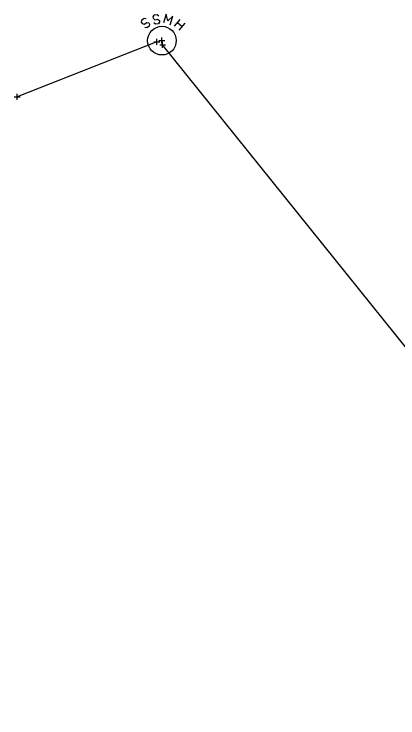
# Model space of a CAD drawing. Extents: x -1 to 1157254, y -1 to 2021979.
# Drawn here: x 1149145.9 to 1149227.6, y 2018871.8 to 2019021.6 of the extents above; entities that cross this region are included whole.
import ezdxf

# ---------------------------------------------------------------- set-up
doc = ezdxf.new("R2010")
doc.units = 0
doc.layers.add('S_BUILDING_ANNOT', color=7, linetype='Continuous')
doc.layers.add('S_CONTOUR_MINOR', color=7, linetype='Continuous')

msp = doc.modelspace()

# ---------------------------------------------------------------- linework, layer by layer
at = {"layer": 'S_BUILDING_ANNOT'}
for p, q in [((1149175.68, 2019015.7), (1149176.95, 2019015.71)), ((1149175.68, 2019015.7), (1149176.95, 2019015.71)), ((1149176.32, 2019015.07), (1149176.31, 2019016.34)), ((1149176.32, 2019015.07), (1149176.31, 2019016.34)), ((1149176.32, 2019015.7), (1149176.32, 2019015.7)), ((1149176.32, 2019015.7), (1149176.32, 2019015.7)), ((1149176.75, 2019015.95), (1149178.02, 2019015.95)), ((1149177.38, 2019015.31), (1149177.38, 2019016.59)), ((1149177.38, 2019015.95), (1149177.38, 2019015.95)), ((1149177.53, 2019014.4), (1149177.53, 2019015.67)), ((1149177.53, 2019014.4), (1149177.53, 2019015.67)), ((1149176.9, 2019015.03), (1149178.17, 2019015.03)), ((1149176.9, 2019015.03), (1149178.17, 2019015.03)), ((1149177.53, 2019015.03), (1149177.53, 2019015.03)), ((1149177.53, 2019015.03), (1149177.53, 2019015.03)), ((1149145.94, 2019003.99), (1149147.21, 2019003.99)), ((1149146.57, 2019003.35), (1149146.57, 2019004.63)), ((1149146.57, 2019003.99), (1149146.57, 2019003.99))]:
    msp.add_line(p, q, dxfattribs=at)
at = {"layer": 'S_CONTOUR_MINOR'}
for p, q in [((1149173.06, 2019020.25), (1149172.98, 2019019.86)), ((1149172.98, 2019019.86), (1149173.17, 2019019.59)), ((1149173.6, 2019020.64), (1149173.06, 2019020.25)), ((1149174.03, 2019020.56), (1149173.6, 2019020.64)), ((1149173.6, 2019019.48), (1149174.14, 2019019.83)), ((1149174.14, 2019019.83), (1149174.61, 2019019.75)), ((1149174.61, 2019019.75), (1149174.76, 2019019.48)), ((1149180.03, 2019019.01), (1149181.27, 2019020.48)), ((1149180.69, 2019019.79), (1149181.66, 2019018.97)), ((1149182.24, 2019019.67), (1149181, 2019018.2)), ((1149173.17, 2019019.59), (1149173.6, 2019019.48)), ((1149174.14, 2019018.66), (1149173.75, 2019018.74)), ((1149174.68, 2019019.05), (1149174.14, 2019018.66)), ((1149174.76, 2019019.48), (1149174.68, 2019019.05))]:
    msp.add_line(p, q, dxfattribs=at)
for points in [[(1149176.7, 2019021.18), (1149176.35, 2019021.45), (1149175.69, 2019021.37), (1149175.46, 2019021.03), (1149175.5, 2019020.72), (1149175.85, 2019020.41), (1149176.47, 2019020.52), (1149176.85, 2019020.21), (1149176.89, 2019019.9), (1149176.62, 2019019.52), (1149176, 2019019.44), (1149175.65, 2019019.71)], [(1149179.14, 2019019.32), (1149179.68, 2019021.18), (1149178.64, 2019020.17), (1149178.25, 2019021.61), (1149177.71, 2019019.75)], [(1149176.32, 2019015.7), (1149146.57, 2019003.99)], [(1149292.61, 2018871.81), (1149177.53, 2019015.03)]]:
    msp.add_lwpolyline(points, dxfattribs=at)
msp.add_circle((1149177.38, 2019015.95), 3.05, dxfattribs=at)

doc.saveas('drawing.dxf')
